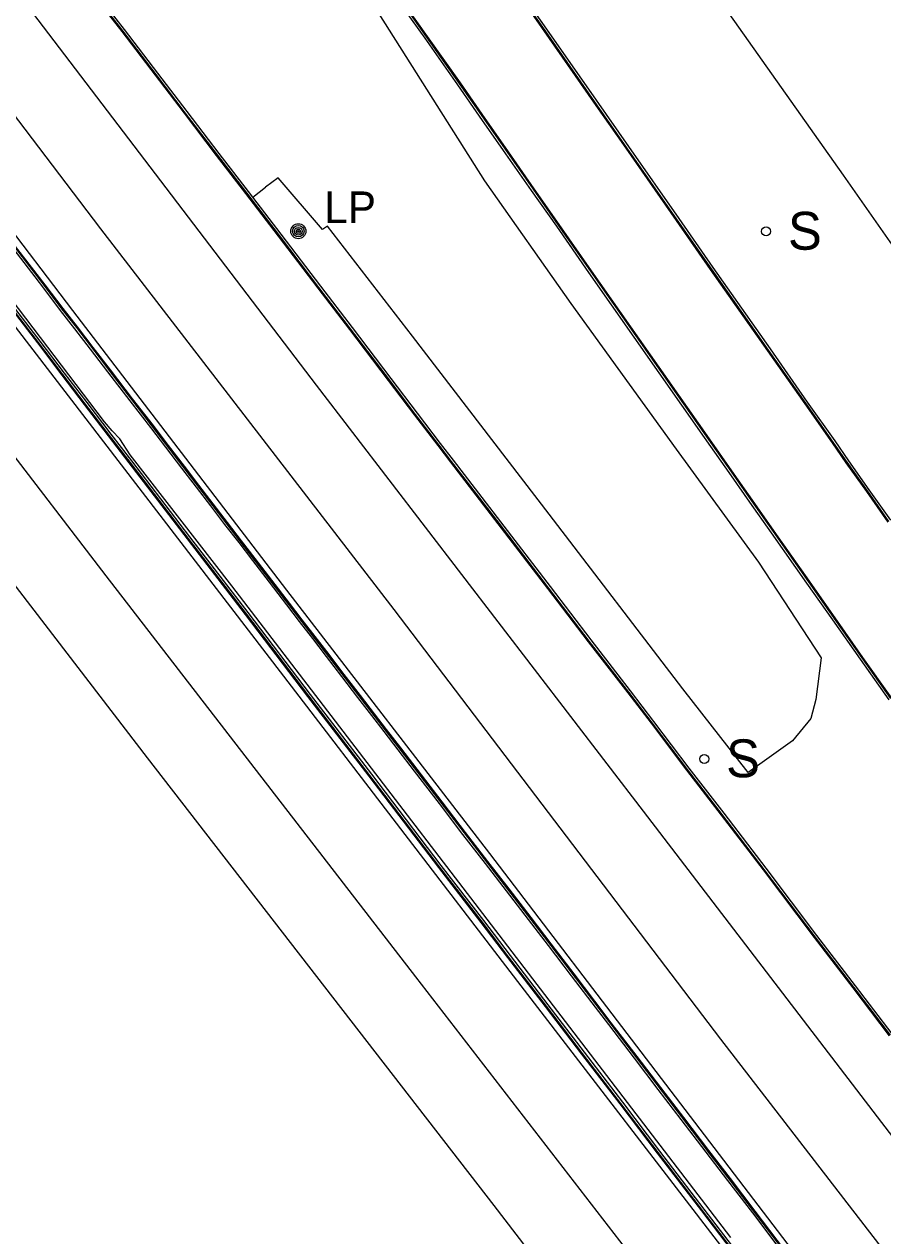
# Model space of a CAD drawing. Extents: x 368532 to 392481, y 10654822 to 10676899.
# Drawn here: x 370246.6 to 370382.4, y 10674843.2 to 10675035 of the extents above; entities that cross this region are included whole.
import ezdxf

# ---------------------------------------------------------------- set-up
doc = ezdxf.new("R2010")
doc.units = 0
for name, color, linetype in [('p_railroad rr control', 7, 'Continuous'), ('p_road - paved curb', 7, 'Continuous'), ('p_road bridge end', 7, 'Continuous'), ('p_road guard rails', 7, 'Continuous'), ('p_road paint stripe', 7, 'Continuous'), ('p_structure sign', 7, 'Continuous'), ('p_utility general pole', 7, 'Continuous')]:
    doc.layers.add(name, color=color, linetype=linetype)

msp = doc.modelspace()

# ---------------------------------------------------------------- linework, layer by layer
at = {"layer": 'p_railroad rr control'}
msp.add_lwpolyline([(370545.17, 10674770.04), (370510.78, 10674819.31), (370466.51, 10674882.46), (370420.13, 10674948.33), (370376.22, 10675011.08), (370330.25, 10675076.2), (370283.07, 10675142.26)], dxfattribs=at)
at = {"layer": 'p_road - paved curb'}
for p, q in [((370328.5, 10675034.45), (370313.52, 10675055.86)), ((370328.62, 10675034.54), (370313.64, 10675055.95)), ((370328.91, 10675034.74), (370313.93, 10675056.15)), ((370262.07, 10675033.85), (370256.41, 10675041.17)), ((370262.19, 10675033.94), (370256.53, 10675041.26)), ((370262.47, 10675034.15), (370256.81, 10675041.47)), ((370305.38, 10675039.21), (370309.96, 10675032.76)), ((370305.67, 10675039.41), (370310.25, 10675032.96)), ((370267.34, 10675026.94), (370262.07, 10675033.85)), ((370267.46, 10675027.03), (370262.19, 10675033.94)), ((370267.74, 10675027.24), (370262.47, 10675034.15)), ((370336.7, 10675022.68), (370328.5, 10675034.45)), ((370336.82, 10675022.77), (370328.62, 10675034.54)), ((370337.11, 10675022.97), (370328.91, 10675034.74)), ((370309.96, 10675032.76), (370315.13, 10675025.4)), ((370310.25, 10675032.96), (370315.42, 10675025.6)), ((370271.95, 10675020.9), (370267.34, 10675026.94)), ((370272.07, 10675020.99), (370267.46, 10675027.03)), ((370272.35, 10675021.2), (370267.74, 10675027.24)), ((370315.13, 10675025.4), (370318.58, 10675020.46)), ((370315.42, 10675025.6), (370318.87, 10675020.66)), ((370341.83, 10675015.35), (370336.7, 10675022.68)), ((370341.95, 10675015.44), (370336.82, 10675022.77)), ((370342.24, 10675015.64), (370337.11, 10675022.97)), ((370277.04, 10675014.22), (370271.95, 10675020.9)), ((370277.16, 10675014.31), (370272.07, 10675020.99)), ((370277.44, 10675014.52), (370272.35, 10675021.2)), ((370318.58, 10675020.46), (370322.74, 10675014.49)), ((370318.87, 10675020.66), (370323.03, 10675014.69)), ((370281.68, 10675008.22), (370277.04, 10675014.22)), ((370281.8, 10675008.31), (370277.16, 10675014.31)), ((370282.08, 10675008.52), (370277.44, 10675014.52)), ((370322.74, 10675014.49), (370326.81, 10675008.67)), ((370323.03, 10675014.69), (370327.1, 10675008.87)), ((370349.8, 10675003.93), (370341.83, 10675015.35)), ((370349.92, 10675004.02), (370341.95, 10675015.44)), ((370350.21, 10675004.22), (370342.24, 10675015.64)), ((370282.76, 10675007.63), (370282.08, 10675008.52)), ((370326.81, 10675008.67), (370330.78, 10675003.01)), ((370327.1, 10675008.87), (370331.07, 10675003.21)), ((370286.84, 10675001.47), (370281.68, 10675008.22)), ((370286.96, 10675001.56), (370281.8, 10675008.31)), ((370287.24, 10675001.77), (370282.76, 10675007.63)), ((370330.78, 10675003.01), (370335.87, 10674995.69)), ((370331.07, 10675003.21), (370336.16, 10674995.89)), ((370355.19, 10674996.19), (370349.8, 10675003.93)), ((370355.31, 10674996.28), (370349.92, 10675004.02)), ((370355.6, 10674996.48), (370350.21, 10675004.22)), ((370293.1, 10674993.23), (370286.84, 10675001.47)), ((370293.22, 10674993.32), (370286.96, 10675001.56)), ((370293.5, 10674993.53), (370287.24, 10675001.77)), ((370244.25, 10675000.22), (370249.47, 10674993.42)), ((370244.53, 10675000.43), (370249.75, 10674993.63)), ((370244.65, 10675000.52), (370249.87, 10674993.72)), ((370335.87, 10674995.69), (370354.17, 10674969.58)), ((370336.16, 10674995.89), (370354.46, 10674969.78)), ((370364.24, 10674983.3), (370355.19, 10674996.19)), ((370364.36, 10674983.39), (370355.31, 10674996.28)), ((370364.65, 10674983.59), (370355.6, 10674996.48)), ((370249.47, 10674993.42), (370252.29, 10674989.69)), ((370249.75, 10674993.63), (370252.57, 10674989.91)), ((370249.87, 10674993.72), (370252.69, 10674990)), ((370298.12, 10674986.67), (370293.1, 10674993.23)), ((370298.24, 10674986.76), (370293.22, 10674993.32)), ((370298.52, 10674986.97), (370293.5, 10674993.53)), ((370248.73, 10674984.54), (370244.88, 10674989.55)), ((370248.85, 10674984.63), (370245, 10674989.64)), ((370249.13, 10674984.84), (370245.28, 10674989.85)), ((370252.29, 10674989.69), (370254.56, 10674986.79)), ((370252.57, 10674989.91), (370254.84, 10674987.01)), ((370252.69, 10674990), (370254.96, 10674987.1)), ((370254.56, 10674986.79), (370257.04, 10674983.54)), ((370254.84, 10674987.01), (370257.32, 10674983.75)), ((370254.96, 10674987.1), (370257.44, 10674983.84)), ((370304.24, 10674978.61), (370298.12, 10674986.67)), ((370304.36, 10674978.7), (370298.24, 10674986.76)), ((370304.64, 10674978.91), (370298.52, 10674986.97)), ((370252.59, 10674979.44), (370248.73, 10674984.54)), ((370252.71, 10674979.53), (370248.85, 10674984.63)), ((370252.99, 10674979.74), (370249.13, 10674984.84)), ((370257.04, 10674983.54), (370259.77, 10674979.97)), ((370257.32, 10674983.75), (370260.05, 10674980.18)), ((370257.44, 10674983.84), (370260.17, 10674980.27)), ((370370.54, 10674975.19), (370364.65, 10674983.59)), ((370370.13, 10674974.9), (370364.24, 10674983.3)), ((370370.25, 10674974.99), (370364.36, 10674983.39)), ((370256.53, 10674975.12), (370252.99, 10674979.74)), ((370259.77, 10674979.97), (370263.29, 10674975.4)), ((370260.05, 10674980.18), (370263.57, 10674975.62)), ((370260.17, 10674980.27), (370263.69, 10674975.71)), ((370256.13, 10674974.82), (370252.59, 10674979.44)), ((370256.25, 10674974.91), (370252.71, 10674979.53)), ((370308.4, 10674973.14), (370304.24, 10674978.61)), ((370308.52, 10674973.23), (370304.36, 10674978.7)), ((370308.8, 10674973.44), (370304.64, 10674978.91)), ((370259.95, 10674969.83), (370256.13, 10674974.82)), ((370260.07, 10674969.92), (370256.25, 10674974.91)), ((370260.35, 10674970.13), (370256.53, 10674975.12)), ((370263.29, 10674975.4), (370266.57, 10674971.16)), ((370263.57, 10674975.62), (370266.85, 10674971.37)), ((370263.69, 10674975.71), (370266.97, 10674971.46)), ((370374.47, 10674968.74), (370370.13, 10674974.9)), ((370374.59, 10674968.83), (370370.25, 10674974.99)), ((370374.88, 10674969.03), (370370.54, 10674975.19)), ((370312.07, 10674968.33), (370308.4, 10674973.14)), ((370312.19, 10674968.42), (370308.52, 10674973.23)), ((370312.47, 10674968.63), (370308.8, 10674973.44)), ((370263.62, 10674965.87), (370260.35, 10674970.13)), ((370266.57, 10674971.16), (370268.95, 10674968.03)), ((370266.85, 10674971.37), (370269.23, 10674968.24)), ((370266.97, 10674971.46), (370269.35, 10674968.33)), ((370263.22, 10674965.57), (370259.95, 10674969.83)), ((370263.34, 10674965.66), (370260.07, 10674969.92)), ((370269.23, 10674968.24), (370271.76, 10674964.95)), ((370269.35, 10674968.33), (370271.88, 10674965.04)), ((370314.1, 10674965.7), (370312.07, 10674968.33)), ((370314.22, 10674965.79), (370312.19, 10674968.42)), ((370314.5, 10674966.01), (370312.47, 10674968.63)), ((370354.17, 10674969.58), (370358.46, 10674963.5)), ((370354.46, 10674969.78), (370358.75, 10674963.7)), ((370376.66, 10674965.58), (370374.47, 10674968.74)), ((370376.78, 10674965.67), (370374.59, 10674968.83)), ((370377.07, 10674965.86), (370374.88, 10674969.03)), ((370268.95, 10674968.03), (370271.48, 10674964.74)), ((370272.42, 10674953.54), (370263.22, 10674965.57)), ((370272.54, 10674953.63), (370263.34, 10674965.66)), ((370272.82, 10674953.84), (370263.62, 10674965.87)), ((370271.48, 10674964.74), (370273.78, 10674961.72)), ((370271.76, 10674964.95), (370274.06, 10674961.93)), ((370271.88, 10674965.04), (370274.18, 10674962.02)), ((370321.6, 10674955.94), (370314.1, 10674965.7)), ((370321.72, 10674956.03), (370314.22, 10674965.79)), ((370322, 10674956.24), (370314.5, 10674966.01)), ((370379.88, 10674961.03), (370376.66, 10674965.58)), ((370380, 10674961.12), (370376.78, 10674965.67)), ((370380.29, 10674961.32), (370377.07, 10674965.86)), ((370358.46, 10674963.5), (370361.35, 10674959.35)), ((370358.75, 10674963.7), (370361.64, 10674959.55)), ((370358.87, 10674963.79), (370361.76, 10674959.64)), ((370273.78, 10674961.72), (370276.05, 10674958.77)), ((370274.06, 10674961.93), (370276.33, 10674958.98)), ((370274.18, 10674962.02), (370276.45, 10674959.07)), ((370383.28, 10674956.19), (370379.88, 10674961.03)), ((370383.4, 10674956.28), (370380, 10674961.12)), ((370383.69, 10674956.48), (370380.29, 10674961.32)), ((370276.05, 10674958.77), (370278.3, 10674955.83)), ((370276.33, 10674958.98), (370278.58, 10674956.05)), ((370276.45, 10674959.07), (370278.7, 10674956.14)), ((370361.35, 10674959.35), (370364.78, 10674954.49)), ((370361.64, 10674959.55), (370365.07, 10674954.69)), ((370361.76, 10674959.64), (370365.19, 10674954.78)), ((370278.3, 10674955.83), (370280.54, 10674952.94)), ((370278.58, 10674956.05), (370280.82, 10674953.15)), ((370278.7, 10674956.14), (370280.94, 10674953.24)), ((370329.44, 10674945.67), (370321.6, 10674955.94)), ((370329.56, 10674945.76), (370321.72, 10674956.03)), ((370329.84, 10674945.97), (370322, 10674956.24)), ((370365.07, 10674954.69), (370370.66, 10674946.73)), ((370365.19, 10674954.78), (370370.78, 10674946.82)), ((370281.62, 10674941.56), (370272.42, 10674953.54)), ((370281.74, 10674941.65), (370272.54, 10674953.63)), ((370282.02, 10674941.86), (370272.82, 10674953.84)), ((370280.54, 10674952.94), (370282.69, 10674950.13)), ((370280.82, 10674953.15), (370282.97, 10674950.34)), ((370280.94, 10674953.24), (370283.09, 10674950.43)), ((370364.78, 10674954.49), (370370.37, 10674946.53)), ((370282.69, 10674950.13), (370285.34, 10674946.69)), ((370282.97, 10674950.34), (370285.62, 10674946.9)), ((370283.09, 10674950.43), (370285.74, 10674946.99)), ((370285.34, 10674946.69), (370288.1, 10674943.08)), ((370285.62, 10674946.9), (370288.38, 10674943.29)), ((370285.74, 10674946.99), (370288.5, 10674943.38)), ((370335.87, 10674937.26), (370329.44, 10674945.67)), ((370335.99, 10674937.35), (370329.56, 10674945.76)), ((370336.27, 10674937.56), (370329.84, 10674945.97)), ((370370.37, 10674946.53), (370374.45, 10674940.73)), ((370370.66, 10674946.73), (370374.74, 10674940.93)), ((370370.78, 10674946.82), (370374.86, 10674941.02)), ((370288.38, 10674943.29), (370290.4, 10674940.65)), ((370288.5, 10674943.38), (370290.52, 10674940.74)), ((370291.48, 10674928.58), (370281.62, 10674941.56)), ((370291.6, 10674928.67), (370281.74, 10674941.65)), ((370291.88, 10674928.88), (370282.02, 10674941.86)), ((370288.1, 10674943.08), (370290.12, 10674940.44)), ((370290.12, 10674940.44), (370292.18, 10674937.76)), ((370290.4, 10674940.65), (370292.46, 10674937.98)), ((370290.52, 10674940.74), (370292.58, 10674938.07)), ((370374.45, 10674940.73), (370378.83, 10674934.48)), ((370374.74, 10674940.93), (370379.12, 10674934.68)), ((370374.86, 10674941.02), (370379.24, 10674934.77)), ((370292.18, 10674937.76), (370294.38, 10674934.91)), ((370292.46, 10674937.98), (370294.66, 10674935.12)), ((370292.58, 10674938.07), (370294.78, 10674935.21)), ((370342.52, 10674929.48), (370336.27, 10674937.56)), ((370342.12, 10674929.18), (370335.87, 10674937.26)), ((370342.24, 10674929.27), (370335.99, 10674937.35)), ((370294.38, 10674934.91), (370296.77, 10674931.77)), ((370294.66, 10674935.12), (370297.05, 10674931.98)), ((370294.78, 10674935.21), (370297.17, 10674932.07)), ((370378.83, 10674934.48), (370383.37, 10674928.05)), ((370379.12, 10674934.68), (370383.66, 10674928.25)), ((370379.24, 10674934.77), (370383.78, 10674928.34)), ((370296.77, 10674931.77), (370299.33, 10674928.44)), ((370297.05, 10674931.98), (370299.61, 10674928.66)), ((370297.17, 10674932.07), (370299.73, 10674928.75)), ((370301.17, 10674915.98), (370291.48, 10674928.58)), ((370301.29, 10674916.07), (370291.6, 10674928.67)), ((370301.57, 10674916.28), (370291.88, 10674928.88)), ((370299.33, 10674928.44), (370301.56, 10674925.56)), ((370299.61, 10674928.66), (370301.84, 10674925.77)), ((370299.73, 10674928.75), (370301.96, 10674925.86)), ((370345.82, 10674924.35), (370342.12, 10674929.18)), ((370345.94, 10674924.44), (370342.24, 10674929.27)), ((370346.22, 10674924.65), (370342.52, 10674929.48)), ((370301.56, 10674925.56), (370303.47, 10674923.06)), ((370301.84, 10674925.77), (370303.75, 10674923.27)), ((370301.96, 10674925.86), (370303.87, 10674923.36)), ((370351.41, 10674916.95), (370345.82, 10674924.35)), ((370351.53, 10674917.04), (370345.94, 10674924.44)), ((370351.81, 10674917.25), (370346.22, 10674924.65)), ((370303.47, 10674923.06), (370305.7, 10674920.17)), ((370303.75, 10674923.27), (370305.98, 10674920.39)), ((370303.87, 10674923.36), (370306.1, 10674920.48)), ((370305.7, 10674920.17), (370308.31, 10674916.77)), ((370305.98, 10674920.39), (370308.59, 10674916.98)), ((370306.1, 10674920.48), (370308.71, 10674917.07)), ((370308.31, 10674916.77), (370312.25, 10674911.64)), ((370308.59, 10674916.98), (370312.53, 10674911.85)), ((370308.71, 10674917.07), (370312.65, 10674911.94)), ((370356.92, 10674909.8), (370351.41, 10674916.95)), ((370357.04, 10674909.89), (370351.53, 10674917.04)), ((370357.32, 10674910.1), (370351.81, 10674917.25)), ((370312.18, 10674901.54), (370301.17, 10674915.98)), ((370312.3, 10674901.63), (370301.29, 10674916.07)), ((370312.58, 10674901.84), (370301.57, 10674916.28)), ((370312.25, 10674911.64), (370315.96, 10674906.77)), ((370312.53, 10674911.85), (370316.24, 10674906.98)), ((370312.65, 10674911.94), (370316.36, 10674907.07)), ((370363.56, 10674901.14), (370356.92, 10674909.8)), ((370363.68, 10674901.23), (370357.04, 10674909.89)), ((370363.96, 10674901.44), (370357.32, 10674910.1)), ((370315.96, 10674906.77), (370319.5, 10674902.18)), ((370316.24, 10674906.98), (370319.78, 10674902.4)), ((370316.36, 10674907.07), (370319.9, 10674902.49)), ((370318.9, 10674892.82), (370312.18, 10674901.54)), ((370319.02, 10674892.91), (370312.3, 10674901.63)), ((370319.3, 10674893.12), (370312.58, 10674901.84)), ((370319.5, 10674902.18), (370322.85, 10674897.85)), ((370319.78, 10674902.4), (370323.13, 10674898.06)), ((370319.9, 10674902.49), (370323.25, 10674898.15)), ((370371.61, 10674890.45), (370363.56, 10674901.14)), ((370371.73, 10674890.54), (370363.68, 10674901.23)), ((370372.01, 10674890.75), (370363.96, 10674901.44)), ((370322.85, 10674897.85), (370326.33, 10674893.29)), ((370323.13, 10674898.06), (370326.61, 10674893.5)), ((370323.25, 10674898.15), (370326.73, 10674893.59)), ((370326.61, 10674893.5), (370329.78, 10674889.37)), ((370326.73, 10674893.59), (370329.9, 10674889.46)), ((370323.11, 10674887.29), (370318.9, 10674892.82)), ((370323.23, 10674887.38), (370319.02, 10674892.91)), ((370323.51, 10674887.59), (370319.3, 10674893.12)), ((370326.33, 10674893.29), (370329.5, 10674889.16)), ((370377.73, 10674882.49), (370371.61, 10674890.45)), ((370377.85, 10674882.58), (370371.73, 10674890.54)), ((370378.13, 10674882.79), (370372.01, 10674890.75)), ((370329.48, 10674879.81), (370323.51, 10674887.59)), ((370329.5, 10674889.16), (370333.13, 10674884.37)), ((370329.78, 10674889.37), (370333.41, 10674884.58)), ((370329.9, 10674889.46), (370333.53, 10674884.67)), ((370329.08, 10674879.51), (370323.11, 10674887.29)), ((370329.2, 10674879.6), (370323.23, 10674887.38)), ((370333.13, 10674884.37), (370336.41, 10674880.08)), ((370333.41, 10674884.58), (370336.69, 10674880.29)), ((370333.53, 10674884.67), (370336.81, 10674880.38)), ((370383.51, 10674874.9), (370377.73, 10674882.49)), ((370383.63, 10674874.99), (370377.85, 10674882.58)), ((370383.91, 10674875.2), (370378.13, 10674882.79)), ((370336.41, 10674880.08), (370339.02, 10674876.65)), ((370336.69, 10674880.29), (370339.3, 10674876.86)), ((370336.81, 10674880.38), (370339.42, 10674876.95)), ((370334.82, 10674871.99), (370329.08, 10674879.51)), ((370334.94, 10674872.08), (370329.2, 10674879.6)), ((370335.22, 10674872.29), (370329.48, 10674879.81)), ((370339.02, 10674876.65), (370343.1, 10674871.32)), ((370339.3, 10674876.86), (370343.38, 10674871.53)), ((370339.42, 10674876.95), (370343.5, 10674871.62)), ((370341.29, 10674864.4), (370335.22, 10674872.29)), ((370340.89, 10674864.1), (370334.82, 10674871.99)), ((370341.01, 10674864.19), (370334.94, 10674872.08)), ((370343.1, 10674871.32), (370346.85, 10674866.38)), ((370343.38, 10674871.53), (370347.13, 10674866.59)), ((370343.5, 10674871.62), (370347.25, 10674866.68)), ((370347.13, 10674866.59), (370350.77, 10674861.85)), ((370347.25, 10674866.68), (370350.89, 10674861.94)), ((370346.85, 10674866.38), (370350.49, 10674861.64)), ((370346.77, 10674856.32), (370340.89, 10674864.1)), ((370346.89, 10674856.41), (370341.01, 10674864.19)), ((370347.17, 10674856.62), (370341.29, 10674864.4)), ((370350.49, 10674861.64), (370354.43, 10674856.44)), ((370350.77, 10674861.85), (370354.71, 10674856.65)), ((370350.89, 10674861.94), (370354.83, 10674856.74)), ((370353.79, 10674847.16), (370346.77, 10674856.32)), ((370353.91, 10674847.25), (370346.89, 10674856.41)), ((370354.19, 10674847.46), (370347.17, 10674856.62)), ((370354.43, 10674856.44), (370357.86, 10674851.99)), ((370354.71, 10674856.65), (370358.14, 10674852.2)), ((370354.83, 10674856.74), (370358.26, 10674852.29)), ((370357.86, 10674851.99), (370361.79, 10674846.84)), ((370358.14, 10674852.2), (370362.07, 10674847.05)), ((370358.26, 10674852.29), (370362.19, 10674847.14)), ((370359.88, 10674840), (370354.19, 10674847.46)), ((370359.48, 10674839.7), (370353.79, 10674847.16)), ((370359.6, 10674839.79), (370353.91, 10674847.25)), ((370361.79, 10674846.84), (370366.43, 10674840.7)), ((370362.07, 10674847.05), (370366.71, 10674840.91)), ((370362.19, 10674847.14), (370366.83, 10674841))]:
    msp.add_line(p, q, dxfattribs=at)
for points in [[(370305.79, 10675039.5), (370310.37, 10675033.05), (370315.54, 10675025.69), (370318.99, 10675020.75), (370323.15, 10675014.78), (370327.22, 10675008.96), (370331.19, 10675003.3), (370336.28, 10674995.98)], [(370336.28, 10674995.98), (370354.58, 10674969.87), (370358.87, 10674963.79)]]:
    msp.add_lwpolyline(points, dxfattribs=at)
at = {"layer": 'p_road bridge end'}
for p, q in [((370300.8, 10675039.68), (370319.42, 10675010.21)), ((370286.76, 10675010.67), (370284.77, 10675009.18)), ((370293.76, 10675002.5), (370286.76, 10675010.67)), ((370282.76, 10675007.63), (370284.77, 10675009.18)), ((370319.42, 10675010.21), (370333.09, 10674990.78)), ((370294.58, 10675003.04), (370293.76, 10675002.5)), ((370308.04, 10674985.63), (370294.58, 10675003.04)), ((370333.09, 10674990.78), (370349.74, 10674967.71)), ((370329.67, 10674957.44), (370308.04, 10674985.63)), ((370349.74, 10674967.71), (370362.79, 10674949.86)), ((370350.79, 10674929.81), (370329.67, 10674957.44)), ((370362.79, 10674949.86), (370372.7, 10674934.68)), ((370372.7, 10674934.68), (370371.84, 10674928.12)), ((370361.11, 10674916.55), (370350.79, 10674929.81)), ((370371.84, 10674928.12), (370371.06, 10674925.08)), ((370371.06, 10674925.08), (370368.12, 10674921.55)), ((370368.12, 10674921.55), (370361.11, 10674916.55))]:
    msp.add_line(p, q, dxfattribs=at)
at = {"layer": 'p_road guard rails'}
for p, q in [((370259.27, 10674972.04), (370217.01, 10675027.8)), ((370240.74, 10675005.43), (370282.07, 10674951.39)), ((370260.5, 10674970.62), (370259.27, 10674972.04)), ((370261.72, 10674969.36), (370260.5, 10674970.62)), ((370263.37, 10674966.83), (370261.72, 10674969.36)), ((370279.44, 10674946.11), (370263.37, 10674966.83)), ((370282.07, 10674951.39), (370329.89, 10674889.19)), ((370319.83, 10674893.35), (370279.44, 10674946.11)), ((370358.4, 10674842.98), (370319.83, 10674893.35)), ((370329.89, 10674889.19), (370374.64, 10674830.52))]:
    msp.add_line(p, q, dxfattribs=at)
at = {"layer": 'p_road paint stripe'}
for p, q in [((370220.05, 10675053.37), (370258.66, 10675002.59)), ((370247.92, 10675036.78), (370292.77, 10674977.85)), ((370254.28, 10674989.66), (370220.68, 10675033.62)), ((370211.18, 10675010.71), (370259.51, 10674947.66)), ((370233.26, 10675002.56), (370287.6, 10674931.79)), ((370258.66, 10675002.59), (370305.09, 10674942.33)), ((370207.37, 10674995.34), (370266.03, 10674918.87)), ((370288.13, 10674945.39), (370254.28, 10674989.66)), ((370292.77, 10674977.85), (370344.52, 10674910.46)), ((370259.51, 10674947.66), (370308.51, 10674884.24)), ((370320.24, 10674903.75), (370288.13, 10674945.39)), ((370305.09, 10674942.33), (370356.77, 10674874.35)), ((370287.6, 10674931.79), (370324.66, 10674883.49)), ((370266.03, 10674918.87), (370320.88, 10674848.02)), ((370344.52, 10674910.46), (370389.11, 10674852.1)), ((370346.56, 10674869.23), (370320.24, 10674903.75)), ((370308.51, 10674884.24), (370363.36, 10674813.17)), ((370324.66, 10674883.49), (370369.68, 10674824.88)), ((370356.77, 10674874.35), (370407.28, 10674808.89)), ((370381.57, 10674823.4), (370346.56, 10674869.23)), ((370320.88, 10674848.02), (370379.55, 10674771.77))]:
    msp.add_line(p, q, dxfattribs=at)
at = {"layer": 'p_structure sign'}
for centre in [(370363.97, 10675002.2), (370354.18, 10674918.7)]:
    msp.add_circle(centre, 0.713, dxfattribs=at)
at = {"layer": 'p_utility general pole'}
for radius in [1.19, 0.901, 0.608, 0.337, 0.12]:
    msp.add_circle((370289.96, 10675002.23), radius, dxfattribs=at)

# ---------------------------------------------------------------- texts
at = {"layer": 'p_structure sign'}
for p in [(370367.43, 10674999.3), (370357.64, 10674915.8)]:
    msp.add_text('S', height=6, dxfattribs=at).set_placement(p)
at = {"layer": 'p_utility general pole'}
msp.add_text('LP', height=5, dxfattribs=at).set_placement((370294.07, 10675003.52))

doc.saveas('drawing.dxf')
